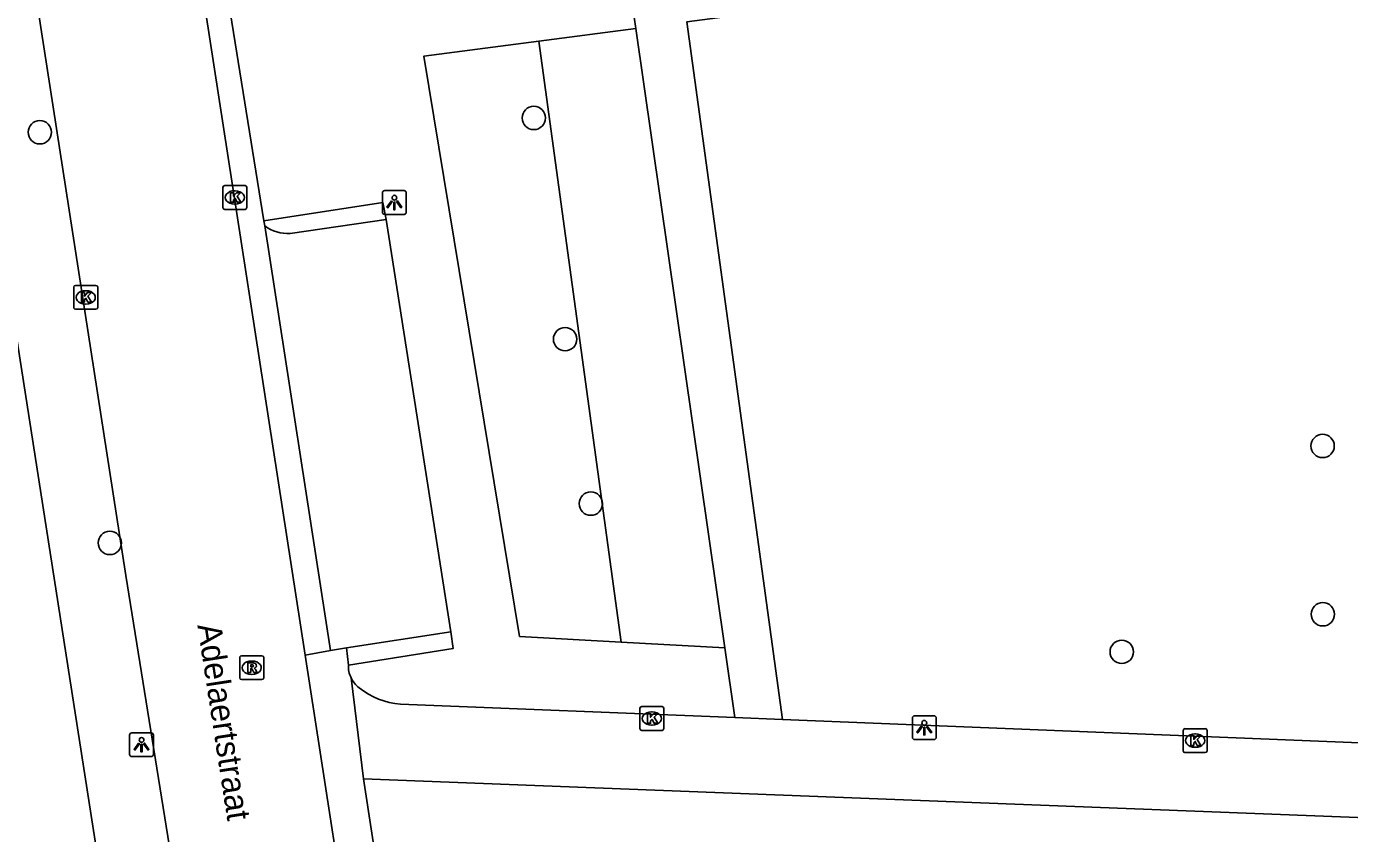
# Model space of a CAD drawing. Extents: x 160077 to 160945, y 386481 to 387498.
# Drawn here: x 160663 to 160718.4, y 387320.2 to 387354 of the extents above; entities that cross this region are included whole.
import ezdxf

# ---------------------------------------------------------------- set-up
doc = ezdxf.new("R2010")
doc.units = 0
for name, color, linetype in [('IMGEO_Boom', 7, 'Continuous'), ('IMGEO_Groenvoorziening', 7, 'Continuous'), ('IMGEO_Kolk', 7, 'Continuous'), ('IMGEO_Lichtpunt', 7, 'Continuous'), ('IMGEO_Openbare_ruimte_label', 7, 'Continuous'), ('IMGEO_Parkeervlak_open', 7, 'Continuous'), ('IMGEO_Rijbaan_lokaal_open', 7, 'Continuous'), ('IMGEO_Rioolput', 7, 'Continuous'), ('IMGEO_Voetpad_open', 7, 'Continuous')]:
    doc.layers.add(name, color=color, linetype=linetype)

msp = doc.modelspace()

# ---------------------------------------------------------------- linework, layer by layer
at = {"layer": 'IMGEO_Boom'}
for centre in [(160684.262, 387350.129), (160663.578, 387349.531), (160685.573, 387340.861), (160717.293, 387336.387), (160686.65, 387333.971), (160666.508, 387332.324), (160717.302, 387329.336), (160708.883, 387327.762)]:
    msp.add_circle(centre, 0.489, dxfattribs=at)
at = {"layer": 'IMGEO_Groenvoorziening'}
for points in [[(160684.473, 387353.349), (160688.528, 387353.881)], [(160687.924, 387328.174), (160683.669, 387328.409), (160679.651, 387352.717), (160684.473, 387353.349)], [(160684.473, 387353.349), (160687.924, 387328.174)], [(160692.261, 387327.934), (160687.924, 387328.174)]]:
    msp.add_lwpolyline(points, dxfattribs=at)
at = {"layer": 'IMGEO_Kolk'}
for p, q in [((160671.244, 387346.374), (160671.244, 387347.226)), ((160671.319, 387347.3), (160672.171, 387347.3)), ((160671.732, 387347.08), (160671.757, 387347.08)), ((160672.245, 387347.226), (160672.245, 387346.374)), ((160671.755, 387346.52), (160671.73, 387346.52)), ((160672.171, 387346.3), (160671.319, 387346.3)), ((160665.074, 387343.113), (160665.926, 387343.113)), ((160664.999, 387342.187), (160664.999, 387343.039)), ((160665.487, 387342.893), (160665.512, 387342.893)), ((160666, 387343.039), (160666, 387342.187)), ((160665.926, 387342.113), (160665.074, 387342.113)), ((160665.51, 387342.333), (160665.485, 387342.333)), ((160688.706, 387324.545), (160688.706, 387325.397)), ((160688.781, 387325.471), (160689.633, 387325.471)), ((160689.707, 387325.397), (160689.707, 387324.545)), ((160689.194, 387325.251), (160689.219, 387325.251)), ((160689.633, 387324.471), (160688.781, 387324.471)), ((160689.217, 387324.691), (160689.192, 387324.691)), ((160711.454, 387323.618), (160711.454, 387324.47)), ((160711.529, 387324.544), (160712.381, 387324.544)), ((160711.942, 387324.324), (160711.967, 387324.324)), ((160712.455, 387324.47), (160712.455, 387323.618)), ((160711.965, 387323.764), (160711.94, 387323.764)), ((160712.381, 387323.544), (160711.529, 387323.544))]:
    msp.add_line(p, q, dxfattribs=at)
for points in [[(160671.244, 387346.374), (160671.244, 387347.226)], [(160671.319, 387347.3), (160672.171, 387347.3)], [(160671.565, 387347), (160671.688, 387347), (160671.688, 387346.849), (160671.818, 387347), (160671.982, 387347), (160671.836, 387346.849), (160671.989, 387346.6), (160671.837, 387346.6), (160671.752, 387346.764), (160671.688, 387346.697), (160671.688, 387346.6), (160671.565, 387346.6), (160671.565, 387347)], [(160672.245, 387347.226), (160672.245, 387346.374)], [(160672.171, 387346.3), (160671.319, 387346.3)], [(160665.074, 387343.113), (160665.926, 387343.113)], [(160664.999, 387342.187), (160664.999, 387343.039)], [(160665.32, 387342.813), (160665.443, 387342.813), (160665.443, 387342.662), (160665.573, 387342.813), (160665.737, 387342.813), (160665.591, 387342.662), (160665.744, 387342.413), (160665.592, 387342.413), (160665.507, 387342.577), (160665.443, 387342.51), (160665.443, 387342.413), (160665.32, 387342.413), (160665.32, 387342.813)], [(160666, 387343.039), (160666, 387342.187)], [(160665.926, 387342.113), (160665.074, 387342.113)], [(160688.706, 387324.545), (160688.706, 387325.397)], [(160688.781, 387325.471), (160689.633, 387325.471)], [(160689.707, 387325.397), (160689.707, 387324.545)], [(160689.027, 387325.171), (160689.15, 387325.171), (160689.15, 387325.02), (160689.28, 387325.171), (160689.444, 387325.171), (160689.298, 387325.02), (160689.451, 387324.771), (160689.299, 387324.771), (160689.214, 387324.935), (160689.15, 387324.868), (160689.15, 387324.771), (160689.027, 387324.771), (160689.027, 387325.171)], [(160689.633, 387324.471), (160688.781, 387324.471)], [(160711.454, 387323.618), (160711.454, 387324.47)], [(160711.529, 387324.544), (160712.381, 387324.544)], [(160711.775, 387324.244), (160711.898, 387324.244), (160711.898, 387324.093), (160712.028, 387324.244), (160712.192, 387324.244), (160712.046, 387324.093), (160712.199, 387323.844), (160712.047, 387323.844), (160711.962, 387324.008), (160711.898, 387323.941), (160711.898, 387323.844), (160711.775, 387323.844), (160711.775, 387324.244)], [(160712.455, 387324.47), (160712.455, 387323.618)], [(160712.381, 387323.544), (160711.529, 387323.544)]]:
    msp.add_lwpolyline(points, dxfattribs=at)
for centre, start, end in [((160671.321, 387347.224), 91.552, 178.448), ((160671.321, 387347.224), 91.552, 178.448), ((160672.169, 387347.224), 1.552, 88.448), ((160672.169, 387347.224), 1.552, 88.448), ((160671.321, 387346.376), 181.552, 268.448), ((160671.321, 387346.376), 181.552, 268.448), ((160672.169, 387346.376), 271.552, 358.448), ((160672.169, 387346.376), 271.552, 358.448), ((160665.076, 387343.037), 91.552, 178.448), ((160665.076, 387343.037), 91.552, 178.448), ((160665.924, 387343.037), 1.552, 88.448), ((160665.924, 387343.037), 1.552, 88.448), ((160665.076, 387342.189), 181.552, 268.448), ((160665.076, 387342.189), 181.552, 268.448), ((160665.924, 387342.189), 271.552, 358.448), ((160665.924, 387342.189), 271.552, 358.448), ((160688.783, 387325.395), 91.552, 178.448), ((160688.783, 387325.395), 91.552, 178.448), ((160689.631, 387325.395), 1.552, 88.448), ((160689.631, 387325.395), 1.552, 88.448), ((160688.783, 387324.547), 181.552, 268.448), ((160688.783, 387324.547), 181.552, 268.448), ((160689.631, 387324.547), 271.552, 358.448), ((160689.631, 387324.547), 271.552, 358.448), ((160711.531, 387324.468), 91.552, 178.448), ((160711.531, 387324.468), 91.552, 178.448), ((160712.379, 387324.468), 1.552, 88.448), ((160712.379, 387324.468), 1.552, 88.448), ((160711.531, 387323.62), 181.552, 268.448), ((160711.531, 387323.62), 181.552, 268.448), ((160712.379, 387323.62), 271.552, 358.448), ((160712.379, 387323.62), 271.552, 358.448)]:
    msp.add_arc(centre, 0.0765, start, end, dxfattribs=at)
for centre, major_axis, ratio, start_param, end_param in [((160671.731, 387346.8), (-0.387, 0.002), 0.722429, 4.712389, 7.853982), ((160671.756, 387346.8), (-0.39, 0.002), 0.717154, 1.570796, 4.712389), ((160665.486, 387342.613), (-0.387, 0.002), 0.722429, 4.712389, 7.853982), ((160665.511, 387342.613), (-0.39, 0.002), 0.717154, 1.570796, 4.712389), ((160689.193, 387324.971), (-0.387, 0.002), 0.722429, 4.712389, 7.853982), ((160689.218, 387324.971), (-0.39, 0.002), 0.717154, 1.570796, 4.712389), ((160711.941, 387324.044), (-0.387, 0.002), 0.722429, 4.712389, 7.853982), ((160711.966, 387324.044), (-0.39, 0.002), 0.717154, 1.570796, 4.712389)]:
    msp.add_ellipse(centre, major_axis=major_axis, ratio=ratio, start_param=start_param, end_param=end_param, dxfattribs=at)
at = {"layer": 'IMGEO_Lichtpunt'}
for p, q in [((160677.925, 387346.992), (160677.925, 387346.185)), ((160677.925, 387346.992), (160677.925, 387346.185)), ((160678.827, 387347.087), (160678.019, 387347.087)), ((160678.827, 387347.087), (160678.019, 387347.087)), ((160678.921, 387346.185), (160678.921, 387346.992)), ((160678.921, 387346.185), (160678.921, 387346.992)), ((160678.019, 387346.091), (160678.827, 387346.091)), ((160678.019, 387346.091), (160678.827, 387346.091)), ((160700.116, 387324.991), (160700.116, 387324.184)), ((160700.116, 387324.991), (160700.116, 387324.184)), ((160701.018, 387325.086), (160700.21, 387325.086)), ((160701.018, 387325.086), (160700.21, 387325.086)), ((160701.112, 387324.184), (160701.112, 387324.991)), ((160701.112, 387324.184), (160701.112, 387324.991)), ((160667.337, 387324.274), (160667.337, 387323.467)), ((160667.337, 387324.274), (160667.337, 387323.467)), ((160668.239, 387324.369), (160667.431, 387324.369)), ((160668.239, 387324.369), (160667.431, 387324.369)), ((160668.333, 387323.467), (160668.333, 387324.274)), ((160668.333, 387323.467), (160668.333, 387324.274)), ((160700.21, 387324.09), (160701.018, 387324.09)), ((160700.21, 387324.09), (160701.018, 387324.09)), ((160667.431, 387323.373), (160668.239, 387323.373)), ((160667.431, 387323.373), (160668.239, 387323.373))]:
    msp.add_line(p, q, dxfattribs=at)
for points in [[(160678.299, 387346.656), (160678.338, 387346.628), (160678.15, 387346.366), (160678.112, 387346.393), (160678.299, 387346.656)], [(160678.401, 387346.608), (160678.448, 387346.608), (160678.448, 387346.286), (160678.401, 387346.286), (160678.401, 387346.608)], [(160678.511, 387346.628), (160678.549, 387346.655), (160678.736, 387346.393), (160678.697, 387346.365), (160678.511, 387346.628)], [(160700.49, 387324.655), (160700.529, 387324.627), (160700.341, 387324.365), (160700.303, 387324.392), (160700.49, 387324.655)], [(160700.592, 387324.607), (160700.639, 387324.607), (160700.639, 387324.285), (160700.592, 387324.285), (160700.592, 387324.607)], [(160700.702, 387324.627), (160700.74, 387324.654), (160700.927, 387324.392), (160700.888, 387324.364), (160700.702, 387324.627)], [(160667.711, 387323.938), (160667.75, 387323.91), (160667.562, 387323.648), (160667.524, 387323.675), (160667.711, 387323.938)], [(160667.813, 387323.89), (160667.86, 387323.89), (160667.86, 387323.568), (160667.813, 387323.568), (160667.813, 387323.89)], [(160667.923, 387323.91), (160667.961, 387323.937), (160668.148, 387323.675), (160668.109, 387323.647), (160667.923, 387323.91)]]:
    msp.add_lwpolyline(points, dxfattribs=at)
for centre in [(160678.424, 387346.79), (160700.615, 387324.789), (160667.836, 387324.072)]:
    msp.add_circle(centre, 0.0994, dxfattribs=at)
for centre, start, end in [((160678.019, 387346.992), 90, 180), ((160678.019, 387346.992), 90, 180), ((160678.827, 387346.992), 0, 90), ((160678.827, 387346.992), 0, 90), ((160678.019, 387346.185), 180, 270), ((160678.019, 387346.185), 180, 270), ((160678.827, 387346.185), 270, 0), ((160678.827, 387346.185), 270, 360), ((160700.21, 387324.991), 90, 180), ((160700.21, 387324.991), 90, 180), ((160701.018, 387324.991), 0, 90), ((160701.018, 387324.991), 0, 90), ((160667.431, 387324.274), 90, 180), ((160667.431, 387324.274), 90, 180), ((160668.239, 387324.274), 0, 90), ((160668.239, 387324.274), 0, 90), ((160700.21, 387324.184), 180, 270), ((160700.21, 387324.184), 180, 270), ((160701.018, 387324.184), 270, 0), ((160701.018, 387324.184), 270, 360), ((160667.431, 387323.467), 180, 270), ((160667.431, 387323.467), 180, 270), ((160668.239, 387323.467), 270, 0), ((160668.239, 387323.467), 270, 360)]:
    msp.add_arc(centre, 0.0946, start, end, dxfattribs=at)
at = {"layer": 'IMGEO_Parkeervlak_open'}
msp.add_lwpolyline([(160678.079, 387345.873), (160680.782, 387328.6)], dxfattribs=at)
at = {"layer": 'IMGEO_Rijbaan_lokaal_open'}
for points in [[(160669.932, 387358.415), (160674.694, 387327.624)], [(160670.308, 387311.518), (160667.185, 387330.958), (160663.09, 387357.352)], [(160674.694, 387327.624), (160677.025, 387312.548)]]:
    msp.add_lwpolyline(points, dxfattribs=at)
at = {"layer": 'IMGEO_Rioolput'}
for p, q in [((160672.025, 387327.598), (160672.877, 387327.598)), ((160671.95, 387326.672), (160671.95, 387327.524)), ((160672.438, 387327.378), (160672.463, 387327.378)), ((160672.951, 387327.524), (160672.951, 387326.672)), ((160672.877, 387326.598), (160672.025, 387326.598)), ((160672.461, 387326.818), (160672.436, 387326.818))]:
    msp.add_line(p, q, dxfattribs=at)
for points in [[(160672.025, 387327.598), (160672.877, 387327.598)], [(160671.95, 387326.672), (160671.95, 387327.524)], [(160672.539, 387327.296), (160672.287, 387327.298), (160672.287, 387326.898)], [(160672.287, 387326.898), (160672.411, 387326.898), (160672.411, 387327.06), (160672.422, 387327.06)], [(160672.465, 387327.217), (160672.411, 387327.217), (160672.411, 387327.136)], [(160672.411, 387327.136), (160672.463, 387327.136)], [(160672.469, 387327.031), (160672.54, 387326.898), (160672.68, 387326.898), (160672.615, 387327.024)], [(160672.951, 387327.524), (160672.951, 387326.672)], [(160672.877, 387326.598), (160672.025, 387326.598)]]:
    msp.add_lwpolyline(points, dxfattribs=at)
for centre, radius, start, end in [((160672.027, 387327.522), 0.0765, 91.552, 178.448), ((160672.027, 387327.522), 0.0765, 91.552, 178.448), ((160672.875, 387327.522), 0.0765, 1.552, 88.448), ((160672.875, 387327.522), 0.0765, 1.552, 88.448), ((160672.421, 387327.007), 0.0533, 26.0293, 88.6989), ((160672.447, 387327.325), 0.19, 274.7715, 282.9687), ((160672.471, 387327.121), 0.0964, 77.0061, 93.1865), ((160672.485, 387327.178), 0.0378, 276.6634, 79.6772), ((160672.538, 387327.186), 0.109, 350.3612, 89.416), ((160672.536, 387327.186), 0.112, 277.5842, 350.9817), ((160672.52, 387326.971), 0.108, 29.5134, 73.7905), ((160672.027, 387326.674), 0.0765, 181.552, 268.448), ((160672.027, 387326.674), 0.0765, 181.552, 268.448), ((160672.875, 387326.674), 0.0765, 271.552, 358.448), ((160672.875, 387326.674), 0.0765, 271.552, 358.448)]:
    msp.add_arc(centre, radius, start, end, dxfattribs=at)
for centre, major_axis, ratio, start_param, end_param in [((160672.437, 387327.098), (-0.387, 0.002), 0.722429, 4.712389, 7.853982), ((160672.462, 387327.098), (-0.39, 0.002), 0.717154, 1.570796, 4.712389)]:
    msp.add_ellipse(centre, major_axis=major_axis, ratio=ratio, start_param=start_param, end_param=end_param, dxfattribs=at)
at = {"layer": 'IMGEO_Voetpad_open'}
for points in [[(160669.14, 387369.509), (160672.96, 387345.826)], [(160658.42, 387367.678), (160672.841, 387275.223)], [(160694.68, 387324.931), (160690.672, 387354.162), (160728.269, 387359.093)], [(160688.528, 387353.881), (160688.19, 387356.266)], [(160688.528, 387353.881), (160692.261, 387327.934)], [(160672.96, 387345.826), (160677.939, 387346.595), (160678.079, 387345.873)], [(160674.063, 387345.284), (160678.079, 387345.873)], [(160672.994, 387345.606), (160672.96, 387345.826)], [(160675.754, 387327.823), (160672.994, 387345.606)], [(160680.782, 387328.6), (160676.415, 387327.925)], [(160680.782, 387328.6), (160680.892, 387327.904), (160676.499, 387327.21)], [(160675.754, 387327.823), (160674.694, 387327.624)], [(160676.415, 387327.925), (160675.754, 387327.823)], [(160676.499, 387327.21), (160676.415, 387327.925)], [(160692.681, 387325.012), (160692.261, 387327.934)], [(160677.129, 387322.438), (160676.608, 387326.677)], [(160678.676, 387325.577), (160692.681, 387325.012)], [(160694.68, 387324.931), (160692.681, 387325.012)], [(160726.788, 387323.635), (160694.68, 387324.931)], [(160679.091, 387309.698), (160677.129, 387322.438)], [(160677.129, 387322.438), (160726.657, 387320.516)]]:
    msp.add_lwpolyline(points, dxfattribs=at)
for centre, radius, start, end in [((160673.999, 387347.007), 1.724, 234.3473, 272.1264), ((160677.631, 387327.164), 1.133, 177.664, 205.4515), ((160677.656, 387327.175), 1.16, 205.3983, 232.5135), ((160678.882, 387328.641), 3.071, 231.012, 266.1542)]:
    msp.add_arc(centre, radius, start, end, dxfattribs=at)

# ---------------------------------------------------------------- texts
at = {"layer": 'IMGEO_Openbare_ruimte_label'}
msp.add_text('Adelaertstraat', height=1, rotation=278.7462, dxfattribs=at).set_placement((160670.172, 387328.877))

doc.saveas('drawing.dxf')
